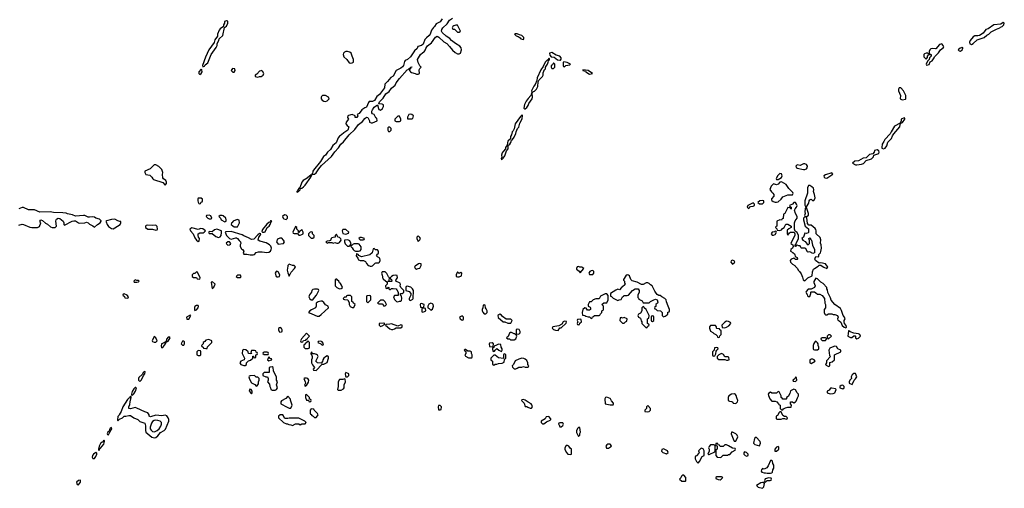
# Model space of a CAD drawing. Header units: inches. Extents: x 2701323 to 2964515, y 494916 to 722124.
# Tile 629 of 656: x 2894840 to 2907366, y 657174 to 663135. Entities that reach past the tile are written whole.
import ezdxf

# ---------------------------------------------------------------- set-up
doc = ezdxf.new("R2010")
doc.units = ezdxf.units.IN
doc.header["$MEASUREMENT"] = 0
for name, color, linetype in [('C8695', 7, 'Continuous'), ('C8696', 7, 'Continuous'), ('C9605', 7, 'Continuous'), ('C9606', 7, 'Continuous')]:
    doc.layers.add(name, color=color, linetype=linetype)

msp = doc.modelspace()

# ---------------------------------------------------------------- linework, layer by layer
at = {"layer": 'C8695', "color": 2, "elevation": 2}
for points in [[(2898251, 660000), (2898242, 659950), (2898250, 659914), (2898270, 659874), (2898295, 659925), (2898338, 659970), (2898348, 659990), (2898338, 660000)], [(2899300, 660000), (2899310, 659998), (2899316, 660000)], [(2899871, 660000), (2899865, 659995), (2899862, 659990), (2899870, 659974), (2899890, 659962), (2899908, 659972), (2899930, 659974), (2899943, 660000)], [(2900000, 659463), (2899990, 659466), (2899958, 659462), (2899954, 659450), (2899958, 659418), (2899970, 659414), (2899990, 659422), (2900000, 659427)]]:
    msp.add_lwpolyline(points, dxfattribs=at)
at = {"layer": 'C8695', "color": 2}
for points, elevation in [([(2897090, 659926), (2897070, 659906), (2897050, 659906), (2897034, 659890), (2897034, 659870), (2897050, 659854), (2897090, 659854), (2897098, 659838), (2897130, 659834), (2897138, 659850), (2897102, 659922)], 2), ([(2897650, 659886), (2897610, 659886), (2897594, 659870), (2897610, 659854), (2897650, 659854), (2897658, 659870)], 2), ([(2898110, 659935), (2898102, 659930), (2898092, 659910), (2898102, 659870), (2898110, 659862), (2898130, 659865), (2898146, 659870), (2898148, 659890), (2898130, 659928)], 2), ([(2899490, 659928), (2899450, 659926), (2899442, 659910), (2899453, 659887), (2899458, 659838), (2899470, 659834), (2899514, 659794), (2899514, 659770), (2899494, 659750), (2899498, 659718), (2899510, 659714), (2899522, 659718), (2899530, 659734), (2899534, 659730), (2899534, 659710), (2899544, 659704), (2899556, 659704), (2899570, 659714), (2899590, 659714), (2899630, 659712), (2899640, 659700), (2899653, 659667), (2899653, 659627), (2899610, 659626), (2899594, 659610), (2899610, 659574), (2899634, 659550), (2899650, 659545), (2899670, 659554), (2899690, 659554), (2899696, 659564), (2899702, 659590), (2899696, 659616), (2899686, 659630), (2899686, 659650), (2899707, 659653), (2899718, 659662), (2899726, 659670), (2899726, 659690), (2899688, 659728), (2899682, 659750), (2899686, 659766), (2899682, 659782), (2899626, 659810), (2899628, 659832), (2899646, 659850), (2899642, 659882), (2899626, 659886), (2899590, 659879), (2899572, 659870), (2899554, 659850), (2899558, 659838), (2899572, 659832), (2899574, 659810), (2899570, 659806), (2899526, 659806), (2899526, 659810), (2899542, 659818), (2899546, 659850), (2899530, 659866), (2899510, 659908)], 2), ([(2896310, 659826), (2896294, 659810), (2896298, 659798), (2896310, 659794), (2896330, 659794), (2896350, 659802), (2896358, 659810), (2896350, 659818), (2896330, 659818)], 2), ([(2897290, 659806), (2897274, 659790), (2897282, 659770), (2897284, 659736), (2897290, 659714), (2897310, 659734), (2897326, 659770)], 2), ([(2898864, 659836), (2898854, 659830), (2898854, 659750), (2898874, 659730), (2898910, 659712), (2898930, 659714), (2898946, 659730), (2898936, 659756), (2898920, 659780), (2898909, 659789), (2898898, 659810), (2898882, 659822), (2898875, 659835)], 2), ([(2899770, 659746), (2899758, 659742), (2899754, 659730), (2899754, 659690), (2899796, 659676), (2899814, 659650), (2899814, 659630), (2899794, 659590), (2899794, 659570), (2899810, 659562), (2899842, 659578), (2899846, 659590), (2899848, 659690), (2899838, 659710), (2899814, 659734)], 2), ([(2896170, 659646), (2896158, 659642), (2896154, 659630), (2896173, 659613), (2896178, 659598), (2896210, 659594), (2896222, 659598), (2896226, 659610), (2896206, 659630)], 2), ([(2898590, 659709), (2898570, 659702), (2898558, 659690), (2898551, 659669), (2898526, 659634), (2898518, 659610), (2898530, 659582), (2898550, 659571), (2898570, 659572), (2898590, 659602), (2898618, 659630), (2898646, 659690), (2898642, 659702), (2898627, 659707)], 2), ([(2899050, 659626), (2899010, 659626), (2898998, 659622), (2898993, 659607), (2898970, 659606), (2898954, 659590), (2898958, 659578), (2898970, 659574), (2899013, 659573), (2899032, 659532), (2899032, 659510), (2899045, 659485), (2899070, 659474), (2899090, 659474), (2899106, 659510), (2899087, 659527), (2899082, 659542), (2899066, 659550), (2899066, 659610)], 2), ([(2899290, 659626), (2899258, 659622), (2899254, 659610), (2899254, 659550), (2899270, 659534), (2899306, 659570), (2899306, 659610), (2899302, 659622)], 2), ([(2897110, 659498), (2897090, 659498), (2897070, 659488), (2897063, 659477), (2897065, 659445), (2897070, 659434), (2897078, 659442), (2897090, 659445), (2897109, 659470), (2897115, 659490)], 2), ([(2898690, 659555), (2898670, 659555), (2898635, 659545), (2898612, 659530), (2898611, 659490), (2898602, 659470), (2898554, 659446), (2898532, 659430), (2898514, 659410), (2898524, 659404), (2898550, 659398), (2898595, 659375), (2898625, 659365), (2898650, 659365), (2898677, 659383), (2898768, 659470), (2898766, 659490), (2898730, 659508), (2898710, 659538)], 2), ([(2899470, 659566), (2899430, 659566), (2899394, 659530), (2899410, 659522), (2899450, 659522), (2899458, 659518), (2899470, 659494), (2899490, 659494), (2899506, 659510), (2899490, 659546)], 2), ([(2899950, 659526), (2899938, 659522), (2899934, 659510), (2899938, 659478), (2899970, 659474), (2899982, 659478), (2899986, 659510)], 2), ([(2897010, 659378), (2896962, 659350), (2896965, 659325), (2896990, 659326), (2897018, 659370)], 2), ([(2899470, 659274), (2899414, 659270), (2899414, 659250), (2899430, 659234), (2899450, 659242), (2899482, 659258), (2899486, 659270)], 2), ([(2899570, 659268), (2899550, 659262), (2899502, 659258), (2899494, 659250), (2899550, 659202), (2899570, 659192), (2899587, 659193), (2899610, 659202), (2899630, 659214), (2899690, 659214), (2899706, 659230), (2899706, 659250), (2899690, 659255), (2899650, 659238)], 2), ([(2898150, 659218), (2898144, 659216), (2898133, 659207), (2898132, 659190), (2898142, 659170), (2898150, 659162), (2898170, 659165), (2898178, 659170), (2898178, 659190), (2898170, 659206)], 2), ([(2898490, 659146), (2898424, 659076), (2898414, 659050), (2898418, 659038), (2898430, 659034), (2898442, 659038), (2898450, 659054), (2898482, 659058), (2898487, 659073), (2898502, 659078), (2898506, 659090), (2898526, 659110)], 2), ([(2896550, 659106), (2896525, 659050), (2896530, 659042), (2896550, 659032), (2896570, 659032), (2896588, 659050), (2896570, 659086)], 2), ([(2896698, 659038), (2896677, 659023), (2896642, 659010), (2896640, 658980), (2896645, 658965), (2896650, 658962), (2896670, 658978), (2896694, 659010), (2896696, 659024), (2896706, 659030)], 2), ([(2896750, 659098), (2896730, 659095), (2896706, 659070), (2896702, 659042), (2896710, 659034), (2896715, 659045), (2896730, 659047), (2896755, 659090)], 2), ([(2896930, 659046), (2896910, 659046), (2896894, 659010), (2896910, 658994), (2896930, 658994), (2896938, 659010), (2896936, 659036)], 2), ([(2897246, 659066), (2897210, 659058), (2897197, 659043), (2897174, 659030), (2897174, 659010), (2897154, 658990), (2897158, 658978), (2897174, 658970), (2897178, 658958), (2897210, 658952), (2897226, 658954), (2897230, 658974), (2897286, 659030), (2897286, 659050)], 2), ([(2898510, 659046), (2898498, 659042), (2898493, 659027), (2898478, 659022), (2898473, 659007), (2898458, 659002), (2898454, 658990), (2898454, 658970), (2898470, 658954), (2898510, 658954), (2898522, 658958), (2898526, 658970), (2898526, 659030)], 2), ([(2898670, 659046), (2898638, 659042), (2898634, 659030), (2898673, 659013), (2898690, 658994), (2898702, 658998), (2898706, 659010), (2898690, 659038)], 2), ([(2897110, 658926), (2897094, 658910), (2897094, 658870), (2897110, 658862), (2897130, 658862), (2897146, 658870), (2897146, 658910), (2897142, 658922)], 2), ([(2897690, 658938), (2897674, 658930), (2897672, 658890), (2897702, 658830), (2897694, 658810), (2897654, 658790), (2897642, 658770), (2897654, 658750), (2897690, 658734), (2897710, 658734), (2897726, 658750), (2897726, 658770), (2897750, 658794), (2897776, 658804), (2897806, 658830), (2897807, 658853), (2897813, 658853), (2897818, 658838), (2897830, 658834), (2897842, 658838), (2897846, 658870), (2897862, 658878), (2897866, 658890), (2897862, 658902), (2897847, 658907), (2897842, 658922), (2897827, 658927), (2897790, 658926), (2897784, 658916), (2897782, 658902), (2897793, 658887), (2897770, 658886), (2897749, 658889), (2897746, 658910), (2897716, 658936)], 2), ([(2897990, 658906), (2897950, 658906), (2897938, 658902), (2897934, 658890), (2897950, 658874), (2897990, 658874), (2898002, 658878), (2898006, 658890), (2898002, 658902)], 2), ([(2898550, 658906), (2898542, 658890), (2898550, 658874), (2898554, 658874), (2898562, 658850), (2898562, 658830), (2898554, 658810), (2898554, 658770), (2898564, 658744), (2898592, 658710), (2898574, 658690), (2898578, 658678), (2898610, 658674), (2898686, 658754), (2898710, 658754), (2898750, 658774), (2898768, 658830), (2898767, 658847), (2898750, 658858), (2898730, 658848), (2898710, 658828), (2898698, 658810), (2898692, 658788), (2898674, 658766), (2898628, 658768), (2898606, 658790), (2898635, 658850), (2898630, 658866), (2898616, 658876), (2898590, 658886), (2898566, 658886), (2898562, 658902)], 2), ([(2898010, 658846), (2897994, 658810), (2898010, 658794), (2898030, 658802), (2898046, 658810), (2898042, 658822), (2898027, 658827)], 2), ([(2896430, 658658), (2896414, 658650), (2896398, 658622), (2896357, 658583), (2896351, 658570), (2896352, 658550), (2896370, 658532), (2896390, 658552), (2896413, 658607), (2896433, 658630), (2896436, 658656)], 2), ([(2898050, 658718), (2898025, 658715), (2898014, 658710), (2898013, 658647), (2897950, 658646), (2897934, 658630), (2897934, 658610), (2897970, 658594), (2897993, 658593), (2898002, 658570), (2898002, 658550), (2897994, 658530), (2898020, 658500), (2898022, 658470), (2898032, 658452), (2898034, 658430), (2898050, 658422), (2898090, 658422), (2898108, 658432), (2898118, 658450), (2898109, 658489), (2898118, 658530), (2898108, 658550), (2898107, 658587), (2898068, 658668), (2898066, 658710)], 2), ([(2898990, 658646), (2898982, 658630), (2898984, 658604), (2898990, 658594), (2899010, 658594), (2899026, 658610), (2899026, 658630)], 2), ([(2897827, 658607), (2897770, 658606), (2897758, 658602), (2897754, 658590), (2897764, 658564), (2897790, 658514), (2897833, 658493), (2897850, 658474), (2897862, 658478), (2897876, 658504), (2897878, 658530), (2897888, 658550), (2897886, 658570), (2897870, 658586), (2897848, 658588)], 2), ([(2898490, 658575), (2898465, 658575), (2898454, 658570), (2898473, 658527), (2898474, 658510), (2898465, 658485), (2898470, 658474), (2898490, 658482), (2898516, 658524), (2898518, 658550), (2898506, 658570)], 2), ([(2898970, 658566), (2898950, 658558), (2898910, 658558), (2898892, 658530), (2898891, 658469), (2898882, 658430), (2898890, 658422), (2898930, 658422), (2898960, 658440), (2898968, 658450), (2898968, 658490), (2898986, 658530), (2898982, 658562)], 2), ([(2896318, 658458), (2896310, 658458), (2896290, 658438), (2896270, 658406), (2896262, 658370), (2896262, 658362), (2896270, 658354), (2896290, 658374), (2896314, 658410), (2896326, 658450)], 2), ([(2897766, 658434), (2897758, 658410), (2897790, 658374), (2897798, 658390), (2897798, 658410), (2897786, 658430)], 2), ([(2896250, 658346), (2896237, 658323), (2896230, 658322), (2896210, 658302), (2896151, 658210), (2896131, 658149), (2896105, 658110), (2896102, 658098), (2896090, 658086), (2896084, 658044), (2896090, 658034), (2896108, 658052), (2896146, 658070), (2896168, 658092), (2896190, 658092), (2896230, 658102), (2896250, 658098), (2896290, 658071), (2896342, 658050), (2896370, 658025), (2896430, 658002), (2896441, 657970), (2896439, 657910), (2896445, 657890), (2896523, 657823), (2896550, 657817), (2896570, 657822), (2896597, 657843), (2896630, 657882), (2896679, 657910), (2896694, 657926), (2896737, 658030), (2896738, 658050), (2896730, 658070), (2896710, 658095), (2896690, 658104), (2896650, 658096), (2896570, 658104), (2896504, 658084), (2896488, 658090), (2896488, 658110), (2896472, 658132), (2896430, 658145), (2896330, 658195), (2896310, 658202), (2896250, 658184), (2896230, 658188), (2896229, 658210), (2896242, 658238), (2896245, 658275), (2896258, 658330), (2896258, 658338)], 2), ([(2898250, 658346), (2898224, 658316), (2898172, 658288), (2898164, 658276), (2898162, 658250), (2898244, 658204), (2898270, 658194), (2898290, 658194), (2898306, 658230), (2898287, 658293), (2898287, 658307)], 2), ([(2898490, 658366), (2898478, 658362), (2898474, 658330), (2898490, 658294), (2898514, 658294), (2898518, 658278), (2898530, 658274), (2898542, 658278), (2898546, 658290), (2898542, 658302), (2898526, 658306), (2898526, 658330)], 2), ([(2898550, 658186), (2898534, 658170), (2898534, 658130), (2898538, 658118), (2898550, 658114), (2898558, 658098), (2898573, 658093), (2898590, 658074), (2898610, 658074), (2898630, 658094), (2898638, 658110), (2898630, 658126), (2898587, 658167), (2898582, 658182)], 2), ([(2896570, 658040), (2896550, 658037), (2896530, 658023), (2896517, 658003), (2896499, 657950), (2896501, 657930), (2896512, 657912), (2896530, 657897), (2896550, 657894), (2896564, 657896), (2896590, 657909), (2896613, 657930), (2896635, 657965), (2896644, 657990), (2896644, 658010), (2896626, 658026), (2896598, 658038)], 6), ([(2898187, 658107), (2898153, 658107), (2898134, 658090), (2898134, 658070), (2898194, 658010), (2898233, 657993), (2898247, 657993), (2898264, 657984), (2898290, 657982), (2898310, 657974), (2898350, 657992), (2898390, 657992), (2898410, 657982), (2898430, 657994), (2898470, 657994), (2898486, 658010), (2898466, 658030), (2898390, 658068), (2898270, 658068), (2898250, 658062), (2898222, 658062), (2898207, 658067), (2898196, 658096)], 2), ([(2896010, 657946), (2895990, 657938), (2895985, 657930), (2895980, 657900), (2895962, 657890), (2895954, 657870), (2895958, 657858), (2895970, 657854), (2895986, 657890), (2895982, 657898), (2895990, 657894), (2896002, 657918), (2896014, 657930)], 2), ([(2895910, 657786), (2895897, 657763), (2895890, 657762), (2895870, 657742), (2895851, 657710), (2895842, 657670), (2895842, 657662), (2895850, 657654), (2895860, 657680), (2895870, 657685), (2895910, 657734), (2895918, 657770), (2895918, 657778)], 2), ([(2895810, 657628), (2895781, 657610), (2895767, 657590), (2895763, 657570), (2895770, 657552), (2895790, 657551), (2895810, 657578), (2895822, 657610), (2895822, 657622)], 2), ([(2895610, 657278), (2895588, 657272), (2895561, 657250), (2895570, 657222), (2895590, 657218), (2895613, 657250), (2895615, 657275)], 2)]:
    msp.add_lwpolyline(points, close=True, dxfattribs=dict(at, elevation=elevation))
at = {"layer": 'C8696', "color": 2, "elevation": 2}
for points in [[(2897470, 663122), (2897445, 663110), (2897445, 663090), (2897432, 663070), (2897434, 663046), (2897390, 663018), (2897378, 663002), (2897356, 662950), (2897356, 662924), (2897323, 662877), (2897314, 662846), (2897246, 662750), (2897203, 662657), (2897165, 662550), (2897170, 662534), (2897190, 662542), (2897201, 662559), (2897234, 662586), (2897274, 662690), (2897341, 662779), (2897353, 662807), (2897354, 662830), (2897374, 662870), (2897378, 662890), (2897425, 662935), (2897446, 663034), (2897470, 663054), (2897488, 663090), (2897488, 663110), (2897479, 663119)], [(2899010, 662729), (2898990, 662729), (2898970, 662722), (2898961, 662710), (2898956, 662690), (2898964, 662664), (2899002, 662630), (2899030, 662585), (2899050, 662581), (2899070, 662585), (2899087, 662593), (2899088, 662630), (2899069, 662669), (2899058, 662710), (2899041, 662721)], [(2897150, 662506), (2897118, 662470), (2897121, 662450), (2897130, 662438), (2897148, 662450), (2897162, 662470), (2897158, 662498)], [(2897547, 662513), (2897531, 662490), (2897550, 662466), (2897570, 662466), (2897582, 662490), (2897575, 662510)], [(2897910, 662488), (2897906, 662486), (2897890, 662478), (2897857, 662443), (2897834, 662430), (2897834, 662410), (2897870, 662405), (2897890, 662412), (2897910, 662412), (2897938, 662430), (2897946, 662450), (2897930, 662478)], [(2898712, 662172), (2898691, 662169), (2898681, 662159), (2898676, 662150), (2898676, 662130), (2898690, 662111), (2898710, 662098), (2898730, 662092), (2898750, 662102), (2898778, 662130), (2898768, 662150), (2898730, 662169)], [(2899670, 661908), (2899650, 661908), (2899612, 661870), (2899612, 661850), (2899630, 661838), (2899670, 661838), (2899688, 661850), (2899689, 661870)], [(2899810, 661935), (2899790, 661928), (2899773, 661893), (2899774, 661874), (2899830, 661874), (2899842, 661878), (2899848, 661910), (2899830, 661928)], [(2899550, 661766), (2899530, 661766), (2899522, 661758), (2899522, 661730), (2899530, 661714), (2899550, 661714), (2899566, 661730), (2899566, 661750)], [(2896550, 661289), (2896501, 661239), (2896431, 661210), (2896431, 661190), (2896446, 661166), (2896495, 661155), (2896522, 661130), (2896532, 661110), (2896542, 661102), (2896662, 661062), (2896690, 661032), (2896708, 661050), (2896708, 661070), (2896698, 661090), (2896669, 661109), (2896663, 661123), (2896655, 661165), (2896662, 661190), (2896649, 661230), (2896610, 661268), (2896570, 661288)], [(2898550, 661166), (2898545, 661155), (2898530, 661149), (2898499, 661121), (2898447, 661090), (2898431, 661070), (2898405, 660995), (2898390, 660988), (2898378, 660970), (2898378, 660962), (2898365, 660950), (2898364, 660944), (2898370, 660942), (2898386, 660950), (2898386, 660954), (2898390, 660952), (2898408, 660970), (2898414, 660986), (2898430, 660991), (2898450, 661007), (2898470, 661031), (2898544, 661130), (2898543, 661137), (2898556, 661156)], [(2897150, 660866), (2897110, 660866), (2897105, 660855), (2897105, 660830), (2897110, 660814), (2897118, 660798), (2897130, 660794), (2897142, 660798), (2897150, 660814), (2897162, 660818), (2897166, 660830), (2897166, 660850)], [(2897250, 660648), (2897218, 660642), (2897214, 660630), (2897234, 660610), (2897250, 660602), (2897270, 660602), (2897286, 660610), (2897270, 660638)], [(2897414, 660646), (2897390, 660646), (2897374, 660630), (2897394, 660610), (2897402, 660590), (2897450, 660562), (2897467, 660573), (2897468, 660590), (2897462, 660610), (2897430, 660638)], [(2898207, 660653), (2898182, 660630), (2898192, 660610), (2898202, 660602), (2898230, 660592), (2898248, 660610), (2898248, 660630), (2898230, 660648)], [(2896050, 660597), (2896006, 660594), (2895944, 660576), (2895934, 660570), (2895942, 660562), (2895951, 660530), (2895970, 660505), (2896010, 660478), (2896030, 660476), (2896050, 660486), (2896118, 660530), (2896128, 660550), (2896126, 660566), (2896114, 660566), (2896090, 660575)], [(2896570, 660522), (2896530, 660518), (2896470, 660522), (2896450, 660518), (2896442, 660510), (2896442, 660490), (2896470, 660472), (2896530, 660472), (2896570, 660458), (2896590, 660462), (2896593, 660470), (2896590, 660506)], [(2897605, 660595), (2897554, 660570), (2897545, 660555), (2897534, 660550), (2897532, 660530), (2897550, 660512), (2897570, 660502), (2897590, 660498), (2897610, 660502), (2897638, 660550), (2897630, 660586)], [(2898038, 660578), (2898030, 660575), (2898022, 660558), (2898010, 660554), (2897985, 660535), (2897930, 660468), (2897921, 660441), (2897930, 660432), (2897950, 660431), (2897962, 660438), (2897989, 660491), (2898012, 660508), (2898028, 660530), (2898038, 660562), (2898046, 660570)], [(2898350, 660506), (2898314, 660430), (2898318, 660418), (2898333, 660413), (2898374, 660414), (2898390, 660394), (2898410, 660394), (2898430, 660402), (2898446, 660410), (2898446, 660430), (2898430, 660466), (2898413, 660447), (2898398, 660442), (2898393, 660427), (2898386, 660426), (2898386, 660450), (2898366, 660470), (2898366, 660490)], [(2897030, 660489), (2897006, 660470), (2897011, 660450), (2897047, 660410), (2897070, 660362), (2897090, 660332), (2897110, 660314), (2897122, 660318), (2897128, 660350), (2897114, 660370), (2897109, 660389), (2897110, 660412), (2897130, 660423), (2897176, 660424), (2897188, 660430), (2897202, 660450), (2897170, 660473), (2897143, 660477), (2897110, 660468)], [(2897350, 660469), (2897320, 660460), (2897290, 660438), (2897260, 660440), (2897242, 660430), (2897250, 660414), (2897290, 660414), (2897337, 660377), (2897370, 660366), (2897389, 660371), (2897402, 660390), (2897409, 660429), (2897406, 660450)], [(2897530, 660442), (2897462, 660438), (2897454, 660430), (2897471, 660390), (2897510, 660351), (2897530, 660343), (2897590, 660361), (2897599, 660359), (2897610, 660352), (2897630, 660325), (2897651, 660311), (2897655, 660290), (2897646, 660270), (2897645, 660250), (2897661, 660221), (2897676, 660210), (2897691, 660190), (2897685, 660165), (2897692, 660152), (2897731, 660151), (2897770, 660142), (2897810, 660142), (2897826, 660150), (2897848, 660172), (2897877, 660183), (2897924, 660184), (2897986, 660174), (2898010, 660176), (2898029, 660190), (2898038, 660210), (2898042, 660230), (2898038, 660242), (2898034, 660254), (2898018, 660270), (2897976, 660296), (2897896, 660316), (2897875, 660330), (2897882, 660370), (2897899, 660390), (2897906, 660410), (2897890, 660414), (2897870, 660399), (2897818, 660342), (2897790, 660338), (2897750, 660361), (2897690, 660384), (2897670, 660399)], [(2898550, 660438), (2898534, 660430), (2898514, 660410), (2898514, 660390), (2898550, 660354), (2898570, 660354), (2898586, 660370), (2898586, 660390), (2898566, 660410), (2898566, 660430)], [(2898870, 660406), (2898854, 660390), (2898853, 660367), (2898830, 660366), (2898810, 660358), (2898802, 660350), (2898793, 660327), (2898780, 660320), (2898750, 660318), (2898734, 660310), (2898750, 660294), (2898770, 660302), (2898810, 660302), (2898830, 660294), (2898850, 660302), (2898873, 660293), (2898890, 660292), (2898910, 660302), (2898928, 660330), (2898927, 660347), (2898910, 660366), (2898886, 660370)], [(2898987, 660467), (2898950, 660466), (2898942, 660450), (2898950, 660414), (2898990, 660407), (2899022, 660418), (2899026, 660430)], [(2899910, 660386), (2899894, 660370), (2899894, 660350), (2899910, 660314), (2899930, 660334), (2899938, 660350), (2899930, 660366)], [(2897510, 660309), (2897490, 660309), (2897467, 660293), (2897470, 660285), (2897490, 660268), (2897510, 660271), (2897520, 660280), (2897524, 660290)], [(2898150, 660354), (2898118, 660342), (2898105, 660310), (2898130, 660278), (2898190, 660286), (2898198, 660290), (2898209, 660310), (2898198, 660330), (2898174, 660354)], [(2899015, 660335), (2898974, 660330), (2898971, 660310), (2898982, 660282), (2899010, 660252), (2899030, 660254), (2899042, 660258), (2899056, 660284), (2899042, 660322)], [(2899145, 660285), (2899095, 660285), (2899081, 660279), (2899070, 660266), (2899058, 660262), (2899054, 660250), (2899070, 660234), (2899082, 660210), (2899097, 660197), (2899111, 660191), (2899150, 660191), (2899170, 660196), (2899184, 660210), (2899184, 660244), (2899160, 660280)], [(2899190, 660366), (2899170, 660366), (2899154, 660350), (2899170, 660334), (2899210, 660334), (2899222, 660338), (2899226, 660350)]]:
    msp.add_lwpolyline(points, close=True, dxfattribs=at)
for points in [[(2900000, 662888), (2899996, 662884), (2899975, 662825), (2899950, 662805), (2899907, 662793), (2899895, 662770), (2899863, 662737), (2899810, 662663), (2899775, 662630), (2899745, 662615), (2899736, 662604), (2899722, 662550), (2899710, 662533), (2899690, 662517), (2899631, 662489), (2899590, 662415), (2899561, 662399), (2899521, 662350), (2899484, 662316), (2899482, 662270), (2899470, 662250), (2899441, 662219), (2899417, 662183), (2899384, 662156), (2899355, 662105), (2899330, 662096), (2899287, 662093), (2899277, 662083), (2899250, 662024), (2899230, 662015), (2899194, 661986), (2899157, 661943), (2899134, 661930), (2899142, 661910), (2899130, 661889), (2899106, 661890), (2899106, 661910), (2899070, 661928), (2899022, 661918), (2899014, 661910), (2899012, 661890), (2899022, 661870), (2898992, 661830), (2898991, 661810), (2899005, 661790), (2899026, 661770), (2899013, 661730), (2898963, 661697), (2898935, 661670), (2898908, 661652), (2898893, 661630), (2898867, 661570), (2898824, 661536), (2898796, 661484), (2898757, 661450), (2898730, 661413), (2898707, 661393), (2898667, 661330), (2898579, 661221), (2898571, 661210), (2898565, 661175), (2898554, 661170), (2898564, 661164), (2898590, 661171), (2898613, 661187), (2898644, 661236), (2898681, 661279), (2898805, 661395), (2898848, 661452), (2898897, 661503), (2898927, 661550), (2898960, 661580), (2899030, 661670), (2899103, 661737), (2899150, 661802), (2899200, 661840), (2899230, 661879), (2899250, 661895), (2899270, 661892), (2899291, 661850), (2899292, 661832), (2899310, 661822), (2899330, 661822), (2899386, 661850), (2899382, 661882), (2899370, 661886), (2899349, 661929), (2899330, 661938), (2899318, 661950), (2899319, 661970), (2899327, 661990), (2899350, 662021), (2899392, 662052), (2899403, 662003), (2899410, 661992), (2899430, 661982), (2899457, 662003), (2899469, 662030), (2899468, 662050), (2899450, 662062), (2899410, 662066), (2899419, 662090), (2899462, 662138), (2899497, 662190), (2899539, 662221), (2899570, 662265), (2899617, 662303), (2899629, 662330), (2899670, 662386), (2899770, 662496), (2899780, 662500), (2899793, 662513), (2899807, 662513), (2899810, 662531), (2899830, 662534), (2899830, 662529), (2899813, 662527), (2899811, 662509), (2899798, 662502), (2899798, 662490), (2899812, 662470), (2899823, 662463), (2899871, 662451), (2899890, 662442), (2899910, 662442), (2899926, 662450), (2899923, 662497), (2899930, 662514), (2899946, 662530), (2899930, 662546), (2899908, 662590), (2899902, 662630), (2899941, 662690), (2899970, 662716), (2899980, 662720), (2899998, 662742), (2900000, 662749)], [(2894830, 660521), (2894870, 660532), (2894889, 660531), (2894970, 660496), (2894993, 660493), (2895067, 660493), (2895094, 660506), (2895109, 660550), (2895098, 660570), (2895110, 660591), (2895130, 660582), (2895168, 660548), (2895195, 660535), (2895230, 660501), (2895254, 660490), (2895290, 660491), (2895309, 660510), (2895301, 660570), (2895305, 660590), (2895310, 660598), (2895330, 660611), (2895350, 660606), (2895394, 660570), (2895402, 660550), (2895402, 660530), (2895410, 660522), (2895506, 660570), (2895530, 660578), (2895550, 660578), (2895590, 660551), (2895607, 660547), (2895669, 660551), (2895690, 660558), (2895710, 660551), (2895730, 660532), (2895772, 660512), (2895790, 660494), (2895828, 660530), (2895862, 660550), (2895878, 660570), (2895878, 660578), (2895857, 660597), (2895809, 660609), (2895790, 660622), (2895770, 660628), (2895730, 660622), (2895710, 660624), (2895670, 660644), (2895650, 660645), (2895550, 660635), (2895513, 660653), (2895450, 660664), (2895430, 660674), (2895390, 660679), (2895270, 660682), (2895229, 660689), (2895095, 660685), (2895030, 660715), (2894950, 660718), (2894890, 660744), (2894870, 660744), (2894830, 660729)], [(2899316, 660000), (2899330, 660005), (2899362, 660038), (2899370, 660042), (2899410, 660041), (2899419, 660050), (2899424, 660070), (2899422, 660102), (2899390, 660118), (2899378, 660130), (2899390, 660154), (2899402, 660158), (2899406, 660170), (2899406, 660190), (2899390, 660206), (2899368, 660208), (2899350, 660226), (2899338, 660222), (2899325, 660170), (2899295, 660145), (2899190, 660118), (2899156, 660136), (2899146, 660150), (2899130, 660158), (2899125, 660155), (2899122, 660130), (2899142, 660102), (2899150, 660082), (2899170, 660072), (2899213, 660073), (2899238, 660058), (2899250, 660034), (2899274, 660010), (2899290, 660002), (2899300, 660000)], [(2898338, 660000), (2898330, 660008), (2898309, 660009), (2898270, 660026), (2898253, 660007), (2898251, 660000)], [(2899943, 660000), (2899948, 660010), (2899946, 660030), (2899930, 660035), (2899914, 660030), (2899871, 660000)]]:
    msp.add_lwpolyline(points, dxfattribs=at)
at = {"layer": 'C9605', "color": 2, "elevation": 2}
for points in [[(2901950, 659995), (2901934, 659990), (2901922, 659970), (2901922, 659962), (2901957, 659937), (2901970, 659914), (2902018, 659970), (2901990, 659988), (2901968, 659988)], [(2900410, 659926), (2900394, 659890), (2900394, 659870), (2900410, 659862), (2900430, 659862), (2900462, 659878), (2900466, 659910), (2900450, 659918), (2900430, 659906)], [(2902130, 659946), (2902110, 659942), (2902092, 659930), (2902082, 659910), (2902090, 659894), (2902130, 659894), (2902146, 659910), (2902146, 659930)], [(2902570, 659888), (2902550, 659878), (2902522, 659830), (2902522, 659822), (2902534, 659810), (2902534, 659790), (2902542, 659770), (2902537, 659763), (2902510, 659738), (2902494, 659730), (2902470, 659698), (2902450, 659706), (2902424, 659696), (2902354, 659650), (2902358, 659618), (2902370, 659614), (2902390, 659592), (2902450, 659562), (2902468, 659572), (2902490, 659574), (2902508, 659610), (2902520, 659620), (2902530, 659625), (2902570, 659625), (2902586, 659630), (2902638, 659690), (2902669, 659711), (2902710, 659712), (2902722, 659690), (2902722, 659670), (2902702, 659630), (2902702, 659602), (2902713, 659593), (2902718, 659578), (2902757, 659557), (2902770, 659534), (2902850, 659534), (2902866, 659550), (2902909, 659571), (2902930, 659578), (2902951, 659571), (2902958, 659542), (2902953, 659527), (2902934, 659510), (2902933, 659487), (2902918, 659482), (2902914, 659470), (2902918, 659458), (2902933, 659453), (2902950, 659434), (2902994, 659430), (2903014, 659410), (2903014, 659370), (2903030, 659354), (2903050, 659362), (2903066, 659370), (2903086, 659390), (2903087, 659413), (2903102, 659418), (2903107, 659433), (2903108, 659450), (2903089, 659490), (2903068, 659548), (2903066, 659570), (2903048, 659588), (2903008, 659608), (2902990, 659626), (2902970, 659628), (2902950, 659638), (2902935, 659655), (2902920, 659680), (2902888, 659748), (2902863, 659763), (2902850, 659778), (2902830, 659786), (2902810, 659786), (2902772, 659768), (2902750, 659768), (2902695, 659795), (2902630, 659815), (2902615, 659830), (2902596, 659876), (2902587, 659887)], [(2904970, 659846), (2904944, 659804), (2904942, 659790), (2904958, 659750), (2904951, 659729), (2904910, 659706), (2904870, 659706), (2904844, 659676), (2904842, 659670), (2904860, 659640), (2904864, 659624), (2904870, 659614), (2904890, 659614), (2904906, 659650), (2904906, 659670), (2904910, 659674), (2904950, 659672), (2904970, 659662), (2904990, 659645), (2905018, 659642), (2905050, 659625), (2905078, 659590), (2905082, 659530), (2905092, 659510), (2905092, 659468), (2905074, 659450), (2905074, 659410), (2905082, 659390), (2905090, 659382), (2905110, 659382), (2905130, 659394), (2905170, 659394), (2905190, 659385), (2905210, 659385), (2905242, 659370), (2905252, 659350), (2905242, 659330), (2905250, 659314), (2905266, 659306), (2905286, 659286), (2905303, 659243), (2905330, 659222), (2905350, 659214), (2905358, 659222), (2905355, 659245), (2905335, 659270), (2905328, 659290), (2905328, 659310), (2905342, 659330), (2905335, 659350), (2905314, 659374), (2905296, 659436), (2905280, 659460), (2905212, 659512), (2905165, 659565), (2905156, 659596), (2905123, 659663), (2905117, 659697), (2905109, 659710), (2905109, 659730), (2905060, 659780), (2905030, 659798), (2904990, 659838)], [(2902290, 659648), (2902230, 659618), (2902210, 659586), (2902170, 659586), (2902134, 659570), (2902112, 659548), (2902090, 659546), (2902072, 659510), (2902074, 659490), (2902098, 659478), (2902102, 659470), (2902102, 659450), (2902090, 659438), (2902062, 659442), (2902047, 659467), (2902030, 659468), (2902005, 659450), (2901994, 659410), (2901998, 659378), (2902030, 659374), (2902044, 659364), (2902070, 659354), (2902090, 659354), (2902110, 659334), (2902122, 659338), (2902127, 659353), (2902142, 659358), (2902150, 659374), (2902210, 659374), (2902222, 659378), (2902227, 659393), (2902246, 659410), (2902246, 659430), (2902262, 659438), (2902266, 659450), (2902266, 659490), (2902247, 659513), (2902270, 659534), (2902310, 659534), (2902328, 659570), (2902327, 659627), (2902310, 659646)], [(2900070, 659528), (2900045, 659515), (2900032, 659490), (2900034, 659470), (2900050, 659462), (2900070, 659442), (2900090, 659452), (2900104, 659490), (2900102, 659510), (2900090, 659522)], [(2900750, 659506), (2900738, 659502), (2900734, 659470), (2900722, 659450), (2900722, 659430), (2900730, 659414), (2900750, 659394), (2900770, 659394), (2900786, 659410), (2900786, 659430), (2900776, 659456), (2900766, 659470), (2900762, 659502)], [(2900950, 659388), (2900922, 659370), (2900925, 659345), (2900990, 659292), (2901012, 659292), (2901050, 659274), (2901090, 659274), (2901106, 659310), (2901090, 659326), (2901030, 659326), (2900981, 659361), (2900970, 659378)], [(2902770, 659486), (2902754, 659470), (2902754, 659430), (2902737, 659403), (2902714, 659390), (2902702, 659370), (2902714, 659350), (2902738, 659338), (2902745, 659305), (2902754, 659290), (2902754, 659270), (2902810, 659214), (2902822, 659218), (2902827, 659233), (2902846, 659250), (2902842, 659262), (2902826, 659270), (2902826, 659330), (2902842, 659338), (2902846, 659370), (2902808, 659450), (2902786, 659470), (2902782, 659482)], [(2900470, 659366), (2900434, 659350), (2900442, 659330), (2900470, 659314), (2900482, 659318), (2900486, 659330), (2900486, 659350)], [(2901770, 659298), (2901754, 659290), (2901738, 659262), (2901700, 659240), (2901622, 659230), (2901612, 659210), (2901630, 659192), (2901656, 659184), (2901690, 659182), (2901710, 659214), (2901730, 659214), (2901790, 659274), (2901798, 659290), (2901795, 659295)], [(2901970, 659326), (2901938, 659322), (2901934, 659310), (2901942, 659290), (2901934, 659270), (2901938, 659258), (2901950, 659254), (2901962, 659258), (2901967, 659273), (2901986, 659290), (2901982, 659322)], [(2902530, 659346), (2902510, 659338), (2902490, 659346), (2902478, 659342), (2902474, 659310), (2902510, 659274), (2902530, 659274), (2902547, 659293), (2902562, 659298), (2902566, 659330)], [(2902890, 659366), (2902878, 659362), (2902874, 659350), (2902874, 659310), (2902878, 659298), (2902890, 659294), (2902906, 659310), (2902906, 659350), (2902902, 659362)], [(2903690, 659246), (2903630, 659246), (2903614, 659230), (2903614, 659210), (2903630, 659174), (2903657, 659157), (2903670, 659142), (2903694, 659130), (2903713, 659113), (2903718, 659098), (2903730, 659094), (2903742, 659098), (2903747, 659113), (2903766, 659130), (2903766, 659170), (2903762, 659182), (2903746, 659190), (2903742, 659202), (2903710, 659206), (2903706, 659210), (2903706, 659230)], [(2903830, 659298), (2903810, 659288), (2903774, 659250), (2903778, 659218), (2903810, 659214), (2903830, 659222), (2903860, 659240), (2903886, 659270), (2903882, 659282), (2903856, 659296)], [(2901096, 659156), (2901084, 659156), (2901070, 659146), (2901053, 659107), (2901034, 659090), (2901050, 659074), (2901070, 659074), (2901084, 659064), (2901130, 659062), (2901150, 659074), (2901166, 659110), (2901162, 659122), (2901150, 659126), (2901138, 659138), (2901130, 659138)], [(2901170, 659198), (2901154, 659190), (2901154, 659150), (2901158, 659138), (2901190, 659134), (2901206, 659150), (2901206, 659170), (2901195, 659195)], [(2905150, 659126), (2905130, 659126), (2905114, 659110), (2905118, 659078), (2905130, 659074), (2905166, 659110)], [(2905390, 659178), (2905384, 659176), (2905374, 659110), (2905410, 659092), (2905427, 659093), (2905450, 659114), (2905470, 659114), (2905474, 659110), (2905474, 659090), (2905490, 659074), (2905510, 659082), (2905538, 659110), (2905526, 659130), (2905510, 659138), (2905450, 659146), (2905404, 659164)], [(2900850, 659026), (2900818, 659022), (2900814, 659010), (2900818, 658978), (2900850, 658974), (2900862, 658978), (2900866, 659010)], [(2900930, 659006), (2900904, 658996), (2900878, 658982), (2900873, 658967), (2900858, 658962), (2900854, 658950), (2900858, 658918), (2900870, 658914), (2900882, 658918), (2900887, 658933), (2900910, 658954), (2900934, 658930), (2900970, 658914), (2900978, 658930), (2900978, 658950), (2900966, 658970), (2900962, 659002)], [(2904970, 659046), (2904958, 659042), (2904944, 659016), (2904934, 658990), (2904934, 658950), (2904938, 658938), (2904950, 658934), (2904990, 658934), (2905006, 658950), (2905008, 658970), (2904998, 658990), (2904998, 659010), (2904990, 659026)], [(2905090, 659086), (2905050, 659086), (2905038, 659082), (2905034, 659070), (2905050, 659054), (2905090, 659054), (2905106, 659070), (2905102, 659082)], [(2900510, 658938), (2900502, 658938), (2900494, 658930), (2900514, 658914), (2900514, 658890), (2900505, 658870), (2900510, 658854), (2900550, 658834), (2900590, 658834), (2900598, 658842), (2900598, 658870), (2900586, 658890), (2900586, 658910), (2900570, 658918), (2900540, 658920)], [(2901010, 658886), (2900998, 658882), (2900994, 658870), (2900994, 658826), (2900930, 658835), (2900890, 658866), (2900870, 658866), (2900834, 658830), (2900834, 658810), (2900854, 658790), (2900854, 658750), (2900870, 658742), (2900890, 658754), (2900910, 658754), (2900930, 658762), (2900976, 658764), (2901002, 658778), (2901006, 658814), (2901026, 658830), (2901026, 658870)], [(2903710, 658966), (2903678, 658962), (2903674, 658930), (2903654, 658910), (2903654, 658870), (2903658, 658858), (2903670, 658854), (2903682, 658858), (2903696, 658884), (2903700, 658920), (2903707, 658933), (2903726, 658950), (2903722, 658962)], [(2903770, 658888), (2903734, 658870), (2903714, 658850), (2903714, 658830), (2903733, 658813), (2903810, 658814), (2903830, 658802), (2903850, 658802), (2903866, 658810), (2903862, 658842), (2903850, 658846), (2903810, 658846), (2903795, 658875)], [(2905210, 658982), (2905174, 658970), (2905145, 658955), (2905132, 658930), (2905144, 658864), (2905154, 658850), (2905104, 658796), (2905102, 658770), (2905092, 658750), (2905100, 658740), (2905130, 658722), (2905147, 658733), (2905147, 658773), (2905176, 658784), (2905206, 658810), (2905206, 658870), (2905286, 658910), (2905286, 658930), (2905249, 658949), (2905230, 658978)], [(2901230, 658828), (2901190, 658818), (2901145, 658795), (2901122, 658750), (2901105, 658730), (2901110, 658714), (2901130, 658694), (2901150, 658694), (2901170, 658702), (2901190, 658714), (2901230, 658714), (2901250, 658722), (2901270, 658714), (2901310, 658714), (2901318, 658730), (2901306, 658750), (2901306, 658770), (2901290, 658798), (2901270, 658818), (2901254, 658826)], [(2904930, 658818), (2904910, 658818), (2904894, 658810), (2904894, 658770), (2904910, 658762), (2904958, 658790), (2904946, 658810)], [(2905475, 658635), (2905450, 658634), (2905430, 658618), (2905418, 658590), (2905422, 658570), (2905402, 658550), (2905394, 658530), (2905394, 658510), (2905430, 658494), (2905458, 658550), (2905475, 658565), (2905489, 658590)], [(2904710, 658586), (2904698, 658562), (2904674, 658550), (2904678, 658538), (2904710, 658534), (2904726, 658550), (2904722, 658582)], [(2903934, 658374), (2903894, 658370), (2903862, 658350), (2903852, 658330), (2903854, 658290), (2903870, 658282), (2903900, 658280), (2903914, 658270), (2903918, 658258), (2903950, 658254), (2903970, 658274), (2903978, 658290), (2903963, 658323), (2903956, 658356), (2903948, 658368)], [(2904690, 658435), (2904645, 658415), (2904638, 658382), (2904617, 658343), (2904594, 658330), (2904594, 658310), (2904590, 658306), (2904548, 658308), (2904542, 658322), (2904527, 658327), (2904526, 658350), (2904502, 658402), (2904490, 658406), (2904470, 658386), (2904410, 658386), (2904390, 658398), (2904370, 658386), (2904362, 658370), (2904364, 658356), (2904382, 658310), (2904410, 658282), (2904450, 658282), (2904473, 658273), (2904494, 658250), (2904498, 658238), (2904514, 658230), (2904514, 658190), (2904530, 658174), (2904550, 658174), (2904556, 658184), (2904583, 658197), (2904610, 658205), (2904655, 658205), (2904658, 658230), (2904646, 658250), (2904647, 658273), (2904670, 658272), (2904690, 658262), (2904710, 658272), (2904718, 658282), (2904734, 658326), (2904748, 658350), (2904748, 658370), (2904729, 658389), (2904710, 658428)], [(2905170, 658448), (2905153, 658447), (2905137, 658423), (2905114, 658410), (2905114, 658390), (2905124, 658384), (2905150, 658374), (2905190, 658378), (2905208, 658390), (2905218, 658410), (2905226, 658430), (2905218, 658438)], [(2905310, 658488), (2905290, 658482), (2905272, 658470), (2905274, 658450), (2905310, 658438), (2905328, 658450), (2905328, 658470)], [(2901250, 658302), (2901230, 658298), (2901225, 658290), (2901257, 658257), (2901270, 658214), (2901290, 658214), (2901304, 658204), (2901333, 658193), (2901350, 658192), (2901362, 658210), (2901356, 658236), (2901346, 658250), (2901309, 658269), (2901270, 658295)], [(2902310, 658334), (2902292, 658328), (2902285, 658310), (2902287, 658247), (2902330, 658242), (2902350, 658234), (2902390, 658234), (2902396, 658244), (2902396, 658256), (2902367, 658287), (2902358, 658310), (2902350, 658318)], [(2900190, 658226), (2900170, 658226), (2900165, 658210), (2900170, 658174), (2900190, 658174), (2900202, 658178), (2900206, 658210)], [(2902830, 658226), (2902814, 658210), (2902814, 658190), (2902794, 658170), (2902794, 658150), (2902830, 658145), (2902846, 658150), (2902866, 658170), (2902866, 658190)], [(2904510, 658148), (2904500, 658140), (2904479, 658101), (2904462, 658090), (2904464, 658064), (2904473, 658053), (2904528, 658052), (2904550, 658062), (2904570, 658062), (2904590, 658054), (2904602, 658058), (2904606, 658070), (2904590, 658086), (2904570, 658086), (2904550, 658098), (2904527, 658147)], [(2901570, 658086), (2901538, 658082), (2901524, 658056), (2901474, 658030), (2901472, 658010), (2901490, 657992), (2901510, 657992), (2901540, 658020), (2901590, 658042), (2901598, 658050), (2901598, 658058)], [(2901750, 658006), (2901710, 658006), (2901698, 658002), (2901694, 657990), (2901702, 657982), (2901710, 657954), (2901730, 657954), (2901750, 657974), (2901758, 657990)], [(2901950, 657948), (2901940, 657940), (2901922, 657910), (2901924, 657884), (2901950, 657834), (2901966, 657850), (2901966, 657870), (2901975, 657890), (2901966, 657946)], [(2903910, 657888), (2903894, 657886), (2903893, 657867), (2903924, 657784), (2903930, 657774), (2903950, 657774), (2903975, 657830), (2903968, 657850), (2903950, 657868)], [(2903710, 657746), (2903698, 657742), (2903694, 657730), (2903698, 657718), (2903714, 657714), (2903714, 657670), (2903698, 657662), (2903694, 657650), (2903694, 657590), (2903714, 657570), (2903750, 657565), (2903766, 657570), (2903790, 657594), (2903850, 657594), (2903858, 657602), (2903874, 657606), (2903903, 657637), (2903942, 657658), (2903946, 657670), (2903942, 657682), (2903910, 657686), (2903856, 657716), (2903830, 657726), (2903810, 657726), (2903790, 657706), (2903750, 657706), (2903742, 657722), (2903726, 657726), (2903722, 657742)], [(2904210, 657826), (2904190, 657806), (2904174, 657750), (2904194, 657730), (2904250, 657714), (2904266, 657750), (2904258, 657770)], [(2901810, 657718), (2901790, 657718), (2901774, 657690), (2901774, 657670), (2901790, 657634), (2901814, 657610), (2901850, 657602), (2901858, 657610), (2901862, 657630), (2901858, 657670), (2901843, 657683), (2901826, 657710)], [(2902323, 657737), (2902310, 657729), (2902296, 657710), (2902306, 657686), (2902330, 657686), (2902368, 657710), (2902358, 657730), (2902350, 657735)], [(2903030, 657675), (2903010, 657666), (2903007, 657647), (2903022, 657630), (2903070, 657612), (2903088, 657630), (2903082, 657650)], [(2903510, 657686), (2903474, 657650), (2903482, 657630), (2903478, 657622), (2903450, 657586), (2903438, 657582), (2903434, 657570), (2903434, 657550), (2903442, 657530), (2903450, 657514), (2903470, 657494), (2903490, 657514), (2903523, 657577), (2903547, 657593), (2903548, 657650), (2903535, 657675)], [(2903670, 657726), (2903630, 657726), (2903610, 657706), (2903602, 657690), (2903612, 657670), (2903612, 657648), (2903594, 657610), (2903602, 657602), (2903610, 657602), (2903682, 657638), (2903686, 657650), (2903686, 657710), (2903682, 657722)], [(2904062, 657638), (2904053, 657627), (2904052, 657610), (2904070, 657592), (2904090, 657582), (2904106, 657590), (2904106, 657610), (2904086, 657630)], [(2904490, 657706), (2904470, 657698), (2904445, 657670), (2904445, 657645), (2904470, 657645), (2904498, 657670), (2904498, 657698)], [(2904410, 657526), (2904390, 657526), (2904360, 657460), (2904344, 657436), (2904310, 657418), (2904290, 657428), (2904278, 657410), (2904272, 657390), (2904281, 657381), (2904310, 657371), (2904330, 657371), (2904350, 657365), (2904390, 657365), (2904410, 657372), (2904419, 657381), (2904422, 657410), (2904435, 657430), (2904435, 657470), (2904422, 657490), (2904418, 657518)], [(2903290, 657342), (2903270, 657342), (2903258, 657330), (2903250, 657306), (2903234, 657290), (2903264, 657264), (2903310, 657265), (2903315, 657270), (2903313, 657313)], [(2903770, 657318), (2903710, 657318), (2903694, 657310), (2903698, 657298), (2903724, 657284), (2903750, 657282), (2903766, 657290), (2903786, 657310)], [(2904290, 657248), (2904270, 657242), (2904214, 657210), (2904234, 657190), (2904290, 657174), (2904307, 657193), (2904316, 657236), (2904307, 657247)], [(2904370, 657308), (2904325, 657295), (2904314, 657270), (2904318, 657258), (2904330, 657254), (2904348, 657272), (2904387, 657273), (2904402, 657278), (2904406, 657290), (2904402, 657302)]]:
    msp.add_lwpolyline(points, close=True, dxfattribs=at)
for points in [[(2904707, 660000), (2904710, 659994), (2904734, 659970), (2904742, 659950), (2904762, 659930), (2904780, 659900), (2904800, 659860), (2904806, 659826), (2904830, 659814), (2904866, 659850), (2904922, 659878), (2904927, 659927), (2904940, 659960), (2904950, 659972), (2904996, 660000)], [(2905048, 660000), (2905070, 659986), (2905108, 659972), (2905118, 659982), (2905119, 659990), (2905112, 660000)], [(2900000, 659427), (2900006, 659430), (2900002, 659462), (2900000, 659463)]]:
    msp.add_lwpolyline(points, dxfattribs=at)
at = {"layer": 'C9606', "color": 2, "elevation": 2}
for points in [[(2900000, 662749), (2900007, 662770), (2900019, 662790), (2900030, 662803), (2900080, 662840), (2900130, 662913), (2900150, 662924), (2900174, 662914), (2900236, 662855), (2900275, 662830), (2900310, 662795), (2900346, 662746), (2900379, 662719), (2900410, 662701), (2900430, 662701), (2900449, 662711), (2900462, 662750), (2900455, 662775), (2900438, 662798), (2900384, 662830), (2900335, 662870), (2900314, 662895), (2900266, 662926), (2900214, 662970), (2900207, 662990), (2900209, 663009), (2900224, 663030), (2900280, 663080), (2900310, 663127), (2900345, 663155)], [(2900213, 663147), (2900190, 663106), (2900140, 663080), (2900118, 663050), (2900103, 663037), (2900078, 663002), (2900062, 662950), (2900050, 662933), (2900015, 662905), (2900000, 662888)], [(2905112, 660000), (2905090, 660029), (2905030, 660042), (2905010, 660038), (2904962, 660070), (2904955, 660090), (2904965, 660115), (2904970, 660122), (2905002, 660118), (2905008, 660132), (2905005, 660150), (2905029, 660170), (2905034, 660186), (2905041, 660230), (2905037, 660270), (2905029, 660291), (2905033, 660333), (2905024, 660364), (2904973, 660410), (2904972, 660450), (2904968, 660468), (2904959, 660479), (2904910, 660522), (2904881, 660521), (2904861, 660541), (2904854, 660614), (2904847, 660627), (2904830, 660628), (2904812, 660610), (2904811, 660590), (2904831, 660510), (2904873, 660473), (2904873, 660427), (2904870, 660422), (2904850, 660415), (2904830, 660418), (2904811, 660369), (2904792, 660350), (2904802, 660330), (2904834, 660314), (2904860, 660280), (2904870, 660272), (2904888, 660290), (2904887, 660327), (2904878, 660350), (2904890, 660362), (2904902, 660350), (2904902, 660342), (2904912, 660330), (2904925, 660265), (2904950, 660210), (2904951, 660169), (2904930, 660161), (2904890, 660181), (2904870, 660178), (2904862, 660182), (2904840, 660220), (2904828, 660228), (2904788, 660228), (2904778, 660238), (2904770, 660258), (2904750, 660258), (2904730, 660266), (2904718, 660262), (2904710, 660248), (2904706, 660250), (2904706, 660270), (2904718, 660282), (2904718, 660290), (2904748, 660350), (2904748, 660390), (2904730, 660426), (2904706, 660446), (2904698, 660470), (2904695, 660550), (2904705, 660575), (2904729, 660610), (2904729, 660630), (2904709, 660670), (2904698, 660710), (2904706, 660730), (2904722, 660750), (2904729, 660770), (2904724, 660790), (2904710, 660809), (2904690, 660809), (2904670, 660788), (2904634, 660770), (2904638, 660758), (2904654, 660750), (2904654, 660730), (2904650, 660726), (2904642, 660742), (2904610, 660746), (2904572, 660668), (2904558, 660662), (2904553, 660607), (2904538, 660602), (2904530, 660586), (2904510, 660588), (2904474, 660570), (2904474, 660510), (2904458, 660502), (2904454, 660490), (2904473, 660473), (2904478, 660458), (2904510, 660454), (2904530, 660462), (2904543, 660477), (2904566, 660490), (2904588, 660532), (2904610, 660532), (2904654, 660510), (2904654, 660490), (2904624, 660476), (2904604, 660456), (2904602, 660410), (2904610, 660394), (2904635, 660425), (2904648, 660432), (2904694, 660434), (2904702, 660410), (2904702, 660390), (2904662, 660318), (2904652, 660290), (2904674, 660270), (2904682, 660250), (2904671, 660229), (2904652, 660210), (2904646, 660190), (2904675, 660175), (2904697, 660157), (2904702, 660150), (2904704, 660124), (2904731, 660111), (2904734, 660090), (2904730, 660086), (2904710, 660086), (2904690, 660106), (2904682, 660098), (2904654, 660090), (2904642, 660070), (2904646, 660050), (2904670, 660025), (2904702, 660010), (2904707, 660000)], [(2904996, 660000), (2904999, 660001), (2905010, 660014), (2905030, 660012), (2905048, 660000)]]:
    msp.add_lwpolyline(points, dxfattribs=at)
for points in [[(2900410, 663066), (2900390, 663066), (2900364, 663056), (2900350, 663046), (2900342, 663030), (2900350, 663014), (2900373, 663013), (2900410, 662974), (2900430, 662974), (2900446, 662990)], [(2907350, 663098), (2907322, 663078), (2907234, 663070), (2907162, 663018), (2907130, 663008), (2907097, 662963), (2907050, 662934), (2907030, 662928), (2906990, 662928), (2906970, 662918), (2906932, 662870), (2906922, 662850), (2906927, 662827), (2906950, 662821), (2906970, 662831), (2907021, 662879), (2907108, 662910), (2907143, 662937), (2907170, 662951), (2907199, 662981), (2907265, 663015), (2907308, 663030), (2907319, 663041), (2907338, 663050), (2907358, 663070), (2907366, 663090)], [(2901170, 662955), (2901145, 662955), (2901134, 662950), (2901154, 662930), (2901182, 662922), (2901205, 662905), (2901214, 662890), (2901250, 662882), (2901255, 662890), (2901253, 662910), (2901230, 662935), (2901200, 662940)], [(2906570, 662829), (2906541, 662819), (2906495, 662765), (2906490, 662762), (2906450, 662768), (2906430, 662762), (2906418, 662750), (2906411, 662730), (2906414, 662694), (2906434, 662690), (2906434, 662670), (2906414, 662650), (2906412, 662628), (2906390, 662606), (2906372, 662570), (2906378, 662558), (2906410, 662566), (2906422, 662598), (2906450, 662612), (2906475, 662650), (2906478, 662662), (2906530, 662712), (2906554, 662750), (2906590, 662778), (2906595, 662790), (2906590, 662808)], [(2906830, 662786), (2906822, 662778), (2906806, 662774), (2906778, 662750), (2906790, 662738), (2906810, 662736), (2906829, 662750), (2906838, 662770), (2906838, 662778)], [(2901570, 662646), (2901560, 662620), (2901550, 662618), (2901524, 662596), (2901501, 662539), (2901470, 662498), (2901424, 662396), (2901418, 662362), (2901398, 662310), (2901381, 662290), (2901352, 662230), (2901354, 662214), (2901370, 662212), (2901378, 662222), (2901390, 662227), (2901414, 662250), (2901433, 662287), (2901436, 662344), (2901448, 662370), (2901493, 662410), (2901499, 662430), (2901501, 662459), (2901518, 662502), (2901528, 662510), (2901528, 662532), (2901553, 662567), (2901566, 662606), (2901562, 662618), (2901570, 662614), (2901578, 662630), (2901578, 662638)], [(2901610, 662719), (2901582, 662710), (2901583, 662683), (2901601, 662661), (2901638, 662658), (2901683, 662623), (2901710, 662618), (2901722, 662618), (2901729, 662631), (2901729, 662650), (2901712, 662672), (2901665, 662685)], [(2906370, 662708), (2906350, 662702), (2906341, 662690), (2906342, 662662), (2906370, 662634), (2906387, 662653), (2906388, 662672), (2906406, 662690), (2906402, 662702), (2906387, 662707)], [(2901630, 662586), (2901618, 662562), (2901602, 662550), (2901602, 662530), (2901610, 662514), (2901630, 662514), (2901646, 662530), (2901646, 662570)], [(2901762, 662598), (2901754, 662590), (2901754, 662550), (2901758, 662538), (2901770, 662534), (2901788, 662552), (2901838, 662562), (2901846, 662570), (2901806, 662590)], [(2902004, 662496), (2902002, 662490), (2902038, 662478), (2902042, 662470), (2902090, 662443), (2902110, 662445), (2902126, 662450), (2902070, 662489)], [(2906050, 662268), (2906030, 662266), (2906022, 662250), (2906021, 662230), (2906045, 662170), (2906042, 662130), (2906058, 662118), (2906070, 662116), (2906110, 662122), (2906115, 662130), (2906115, 662170), (2906084, 662230)], [(2901350, 662206), (2901342, 662170), (2901307, 662133), (2901282, 662098), (2901263, 662057), (2901254, 662010), (2901262, 662002), (2901270, 662002), (2901290, 662018), (2901310, 662045), (2901319, 662070), (2901359, 662130), (2901362, 662150), (2901358, 662198)], [(2901230, 661926), (2901225, 661915), (2901210, 661902), (2901143, 661810), (2901132, 661748), (2901119, 661721), (2901106, 661710), (2901098, 661670), (2901086, 661650), (2901082, 661618), (2901051, 661590), (2901045, 661570), (2901042, 661538), (2901022, 661510), (2901022, 661490), (2900990, 661458), (2900980, 661440), (2900971, 661410), (2900973, 661387), (2900965, 661370), (2900970, 661354), (2900990, 661372), (2901010, 661402), (2901035, 661465), (2901054, 661490), (2901055, 661530), (2901060, 661540), (2901075, 661550), (2901090, 661574), (2901098, 661602), (2901110, 661612), (2901130, 661642), (2901152, 661688), (2901155, 661710), (2901175, 661750), (2901192, 661768), (2901203, 661817), (2901234, 661874), (2901236, 661916)], [(2906090, 661888), (2906054, 661870), (2906052, 661848), (2906040, 661820), (2905970, 661782), (2905925, 661710), (2905916, 661684), (2905845, 661610), (2905835, 661585), (2905811, 661550), (2905806, 661510), (2905810, 661502), (2905830, 661492), (2905850, 661501), (2905870, 661532), (2905884, 661576), (2905930, 661625), (2905943, 661657), (2905959, 661681), (2906036, 661770), (2906040, 661800), (2906046, 661810), (2906042, 661818), (2906050, 661814), (2906058, 661822), (2906070, 661825), (2906102, 661870), (2906102, 661882)], [(2905750, 661478), (2905714, 661470), (2905712, 661448), (2905693, 661427), (2905650, 661419), (2905610, 661378), (2905570, 661375), (2905510, 661339), (2905465, 661335), (2905434, 661310), (2905474, 661290), (2905490, 661287), (2905550, 661295), (2905573, 661307), (2905610, 661345), (2905675, 661365), (2905702, 661390), (2905707, 661413), (2905770, 661434), (2905775, 661450), (2905770, 661466)], [(2904830, 661301), (2904810, 661301), (2904770, 661282), (2904730, 661288), (2904712, 661270), (2904722, 661250), (2904730, 661246), (2904810, 661231), (2904830, 661231), (2904850, 661238), (2904859, 661250), (2904861, 661270), (2904850, 661294)], [(2904510, 661179), (2904481, 661150), (2904462, 661110), (2904470, 661102), (2904490, 661102), (2904532, 661128), (2904539, 661150), (2904530, 661175)], [(2905170, 661186), (2905090, 661162), (2905072, 661150), (2905074, 661130), (2905084, 661124), (2905110, 661121), (2905186, 661170)], [(2904530, 661074), (2904510, 661069), (2904490, 661042), (2904470, 661034), (2904430, 661048), (2904402, 661018), (2904385, 660975), (2904403, 660943), (2904422, 660930), (2904434, 660910), (2904434, 660890), (2904404, 660856), (2904404, 660844), (2904410, 660834), (2904424, 660824), (2904453, 660813), (2904470, 660812), (2904490, 660818), (2904529, 660850), (2904550, 660882), (2904610, 660905), (2904670, 660905), (2904678, 660922), (2904676, 660936), (2904626, 660986), (2904590, 661039)], [(2904873, 661027), (2904864, 660996), (2904861, 660930), (2904827, 660830), (2904830, 660774), (2904838, 660758), (2904850, 660754), (2904880, 660800), (2904884, 660830), (2904890, 660842), (2904910, 660851), (2904930, 660831), (2904952, 660848), (2904961, 660870), (2904953, 660913), (2904938, 660950), (2904942, 660970), (2904938, 660990), (2904918, 661010), (2904890, 661024)], [(2904170, 660806), (2904102, 660770), (2904094, 660750), (2904110, 660734), (2904122, 660738), (2904127, 660753), (2904140, 660760), (2904170, 660762), (2904186, 660770), (2904186, 660790)], [(2904296, 660836), (2904254, 660830), (2904232, 660810), (2904250, 660792), (2904290, 660794), (2904306, 660810), (2904306, 660830)], [(2904850, 660746), (2904838, 660742), (2904833, 660727), (2904827, 660690), (2904831, 660669), (2904826, 660646), (2904830, 660634), (2904850, 660632), (2904870, 660645), (2904875, 660650), (2904875, 660670)], [(2904450, 660446), (2904442, 660438), (2904414, 660430), (2904402, 660410), (2904413, 660393), (2904430, 660392), (2904450, 660402), (2904466, 660430), (2904462, 660442)], [(2903910, 660078), (2903890, 660066), (2903886, 660050), (2903907, 660027), (2903910, 660026), (2903938, 660050), (2903928, 660068)]]:
    msp.add_lwpolyline(points, close=True, dxfattribs=at)

doc.saveas('drawing.dxf')
